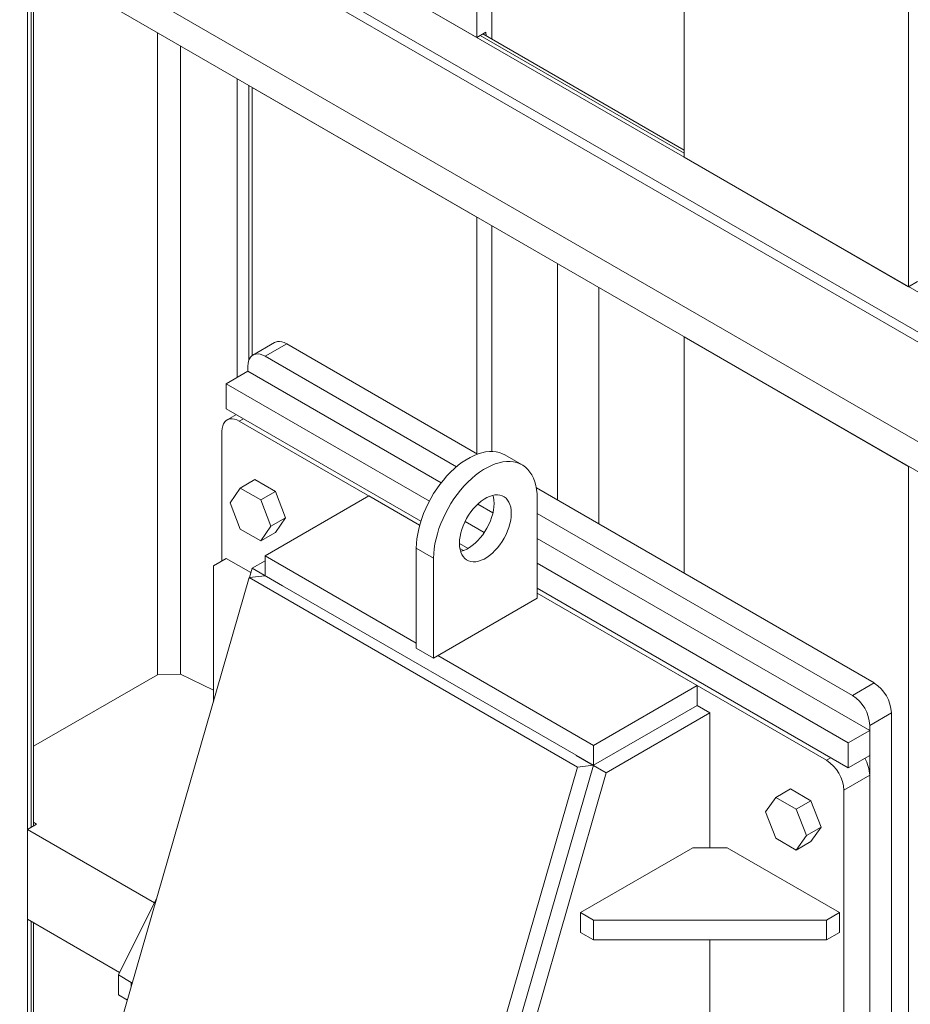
# Model space of a CAD drawing. Header units: millimetres. Extents: x 525 to 29324, y 175 to 20618.
# Tile 409 of 588: x 22263 to 22992, y 11086 to 11892. Entities that reach past the tile are written whole.
import ezdxf

# ---------------------------------------------------------------- set-up
doc = ezdxf.new("R2010")
doc.units = ezdxf.units.MM
doc.linetypes.add('SLD-Continua', pattern=[0])

msp = doc.modelspace()

# ---------------------------------------------------------------- linework, layer by layer
at = {"color": 7, "linetype": 'SLD-Continua', "lineweight": 18, "ltscale": 35}
for p, q in [((23053.92, 11636.65), (21313.13, 12641.34)), ((23053.92, 11636.65), (21313.13, 12641.34)), ((23053.92, 11636.65), (21313.13, 12641.34)), ((23053.92, 11636.65), (21313.13, 12641.34)), ((23053.92, 11636.65), (21313.13, 12641.34)), ((22636.73, 11877.43), (22636.73, 12637.25)), ((22636.73, 11877.43), (22636.73, 12637.25)), ((22636.73, 11877.43), (22636.73, 12637.25)), ((22636.73, 11877.43), (22636.73, 12637.25)), ((22636.73, 11877.43), (22636.73, 12637.25)), ((23053.92, 11603.99), (21313.13, 12608.68)), ((23053.92, 11603.99), (21313.13, 12608.68)), ((23053.92, 11603.99), (21313.13, 12608.68)), ((23046.85, 11599.91), (21313.13, 12600.52)), ((23046.85, 11599.91), (21313.13, 12600.52)), ((23046.85, 11599.91), (21313.13, 12600.52)), ((22806.44, 11779.49), (22806.44, 12539.3)), ((22806.44, 11779.49), (22806.44, 12539.3)), ((22806.44, 11779.49), (22806.44, 12539.3)), ((22806.44, 11779.49), (22806.44, 12539.3)), ((22806.44, 11779.49), (22806.44, 12539.3)), ((23046.85, 11518.24), (21313.13, 12518.85)), ((23046.85, 11518.24), (21313.13, 12518.85)), ((23046.85, 11518.24), (21313.13, 12518.85)), ((23053.92, 11489.66), (21313.13, 12494.35)), ((23053.92, 11489.66), (21313.13, 12494.35)), ((23053.92, 11489.66), (21313.13, 12494.35)), ((23053.92, 11489.66), (21313.13, 12494.35)), ((23053.92, 11489.66), (21313.13, 12494.35)), ((23053.92, 11489.66), (21313.13, 12494.35)), ((22990.29, 11673.38), (22990.29, 12433.2)), ((22990.29, 11673.38), (22990.29, 12433.2)), ((22990.29, 11673.38), (22990.29, 12433.2)), ((22990.29, 11673.38), (22990.29, 12433.2)), ((22990.29, 11673.38), (22990.29, 12433.2)), ((22649.11, 11875.87), (22649.11, 12213.28)), ((22649.11, 11875.87), (22649.11, 12213.28)), ((22649.11, 11875.87), (22649.11, 12213.28)), ((22649.11, 11875.87), (22649.11, 12213.28)), ((22649.11, 11875.87), (22649.11, 12213.28)), ((22636.73, 11877.43), (22452.88, 11983.54)), ((22636.73, 11877.43), (22452.88, 11983.54)), ((22636.73, 11877.43), (22452.88, 11983.54)), ((22636.73, 11877.43), (22452.88, 11983.54)), ((22636.73, 11877.43), (22452.88, 11983.54)), ((22269.04, 10806.62), (22269.04, 11942.65)), ((22269.04, 10806.62), (22269.04, 11942.65)), ((22269.04, 10806.62), (22269.04, 11942.65)), ((22269.04, 10806.62), (22269.04, 11942.65)), ((22269.04, 10806.62), (22269.04, 11942.65)), ((22269.04, 10806.62), (22269.04, 11942.65)), ((22271.82, 11230.92), (22271.82, 11941.04)), ((22271.82, 11230.92), (22271.82, 11941.04)), ((22271.82, 11230.92), (22271.82, 11941.04)), ((22271.82, 11230.92), (22271.82, 11941.04)), ((22271.82, 11230.92), (22271.82, 11941.04)), ((22271.82, 11230.92), (22271.82, 11941.04)), ((22273.87, 11232.11), (22273.87, 11939.86)), ((22273.87, 11232.11), (22273.87, 11939.86)), ((22273.87, 11232.11), (22273.87, 11939.86)), ((22273.87, 11232.11), (22273.87, 11939.86)), ((22273.87, 11232.11), (22273.87, 11939.86)), ((22273.87, 11232.11), (22273.87, 11939.86)), ((22375.3, 11355.94), (22375.3, 11881.32)), ((22375.3, 11355.94), (22375.3, 11881.32)), ((22375.3, 11355.94), (22375.3, 11881.32)), ((22375.3, 11355.94), (22375.3, 11881.32)), ((22375.3, 11355.94), (22375.3, 11881.32)), ((22375.3, 11355.94), (22375.3, 11881.32)), ((22636.73, 11877.43), (22644.09, 11881.68)), ((22636.73, 11877.43), (22644.09, 11881.68)), ((22636.73, 11877.43), (22644.09, 11881.68)), ((22636.73, 11877.43), (22644.09, 11881.68)), ((22636.73, 11877.43), (22644.09, 11881.68)), ((22806.44, 11782.7), (22639.52, 11879.04)), ((22806.44, 11782.7), (22639.52, 11879.04)), ((22806.44, 11782.7), (22639.52, 11879.04)), ((22806.44, 11782.7), (22639.52, 11879.04)), ((22806.44, 11782.7), (22639.52, 11879.04)), ((22806.44, 11785.07), (22641.57, 11880.22)), ((22806.44, 11785.07), (22641.57, 11880.22)), ((22806.44, 11785.07), (22641.57, 11880.22)), ((22806.44, 11785.07), (22641.57, 11880.22)), ((22806.44, 11785.07), (22641.57, 11880.22)), ((22644.09, 11881.68), (22644.3, 11878.64)), ((22644.09, 11881.68), (22644.3, 11878.64)), ((22644.09, 11881.68), (22644.3, 11878.64)), ((22644.09, 11881.68), (22644.3, 11878.64)), ((22644.09, 11881.68), (22644.3, 11878.64)), ((22394.27, 11356.38), (22394.27, 11870.37)), ((22394.27, 11356.38), (22394.27, 11870.37)), ((22394.27, 11356.38), (22394.27, 11870.37)), ((22394.27, 11356.38), (22394.27, 11870.37)), ((22394.27, 11356.38), (22394.27, 11870.37)), ((22394.27, 11356.38), (22394.27, 11870.37)), ((22440.61, 11599.18), (22440.61, 11843.63)), ((22440.61, 11599.18), (22440.61, 11843.63)), ((22440.61, 11599.18), (22440.61, 11843.63)), ((22440.61, 11599.18), (22440.61, 11843.63)), ((22440.61, 11599.18), (22440.61, 11843.63)), ((22440.61, 11599.18), (22440.61, 11843.63)), ((22450.1, 11613.12), (22450.1, 11838.15)), ((22450.1, 11613.12), (22450.1, 11838.15)), ((22450.1, 11613.12), (22450.1, 11838.15)), ((22450.1, 11613.12), (22450.1, 11838.15)), ((22450.1, 11613.12), (22450.1, 11838.15)), ((22450.1, 11613.12), (22450.1, 11838.15)), ((22636.73, 11730.44), (22452.88, 11836.54)), ((22452.88, 11617.07), (22452.88, 11836.54)), ((22636.73, 11730.44), (22452.88, 11836.54)), ((22452.88, 11617.07), (22452.88, 11836.54)), ((22636.73, 11730.44), (22452.88, 11836.54)), ((22452.88, 11617.07), (22452.88, 11836.54)), ((22636.73, 11730.44), (22452.88, 11836.54)), ((22452.88, 11617.07), (22452.88, 11836.54)), ((22636.73, 11730.44), (22452.88, 11836.54)), ((22452.88, 11617.07), (22452.88, 11836.54)), ((22636.73, 11730.44), (22452.88, 11836.54)), ((22452.88, 11617.07), (22452.88, 11836.54)), ((22990.29, 11673.38), (22806.44, 11779.49)), ((22990.29, 11673.38), (22806.44, 11779.49)), ((22990.29, 11673.38), (22806.44, 11779.49)), ((22990.29, 11673.38), (22806.44, 11779.49)), ((22990.29, 11673.38), (22806.44, 11779.49)), ((22636.73, 11536.89), (22636.73, 11730.44)), ((22636.73, 11536.89), (22636.73, 11730.44)), ((22636.73, 11536.89), (22636.73, 11730.44)), ((22636.73, 11536.89), (22636.73, 11730.44)), ((22636.73, 11536.89), (22636.73, 11730.44)), ((22636.73, 11536.89), (22636.73, 11730.44)), ((22649.11, 11538.63), (22649.11, 11723.3)), ((22649.11, 11538.63), (22649.11, 11723.3)), ((22649.11, 11538.63), (22649.11, 11723.3)), ((22649.11, 11538.63), (22649.11, 11723.3)), ((22649.11, 11538.63), (22649.11, 11723.3)), ((22649.11, 11538.63), (22649.11, 11723.3)), ((22702.85, 11498.74), (22702.85, 11692.28)), ((22702.85, 11498.74), (22702.85, 11692.28)), ((22702.85, 11498.74), (22702.85, 11692.28)), ((22702.85, 11498.74), (22702.85, 11692.28)), ((22702.85, 11498.74), (22702.85, 11692.28)), ((22702.85, 11498.74), (22702.85, 11692.28)), ((22990.29, 11673.38), (22997.64, 11677.63)), ((22990.29, 11673.38), (22997.64, 11677.63)), ((22990.29, 11673.38), (22997.64, 11677.63)), ((22990.29, 11673.38), (22997.64, 11677.63)), ((22990.29, 11673.38), (22997.64, 11677.63)), ((22736.79, 11479.15), (22736.79, 11672.69)), ((22736.79, 11479.15), (22736.79, 11672.69)), ((22736.79, 11479.15), (22736.79, 11672.69)), ((22736.79, 11479.15), (22736.79, 11672.69)), ((22736.79, 11479.15), (22736.79, 11672.69)), ((22736.79, 11479.15), (22736.79, 11672.69)), ((22471.17, 11627.67), (22453.49, 11617.46)), ((22471.17, 11627.67), (22453.49, 11617.46)), ((22471.17, 11627.67), (22453.49, 11617.46)), ((22471.17, 11627.67), (22453.49, 11617.46)), ((22471.17, 11627.67), (22453.49, 11617.46)), ((22471.17, 11627.67), (22453.49, 11617.46)), ((22463.49, 11616.47), (22481.17, 11626.68)), ((22463.49, 11616.47), (22481.17, 11626.68)), ((22463.49, 11616.47), (22481.17, 11626.68)), ((22463.49, 11616.47), (22481.17, 11626.68)), ((22463.49, 11616.47), (22481.17, 11626.68)), ((22463.49, 11616.47), (22481.17, 11626.68)), ((22637.4, 11536.51), (22481.17, 11626.68)), ((22637.4, 11536.51), (22481.17, 11626.68)), ((22637.4, 11536.51), (22481.17, 11626.68)), ((22637.4, 11536.51), (22481.17, 11626.68)), ((22637.4, 11536.51), (22481.17, 11626.68)), ((22637.4, 11536.51), (22481.17, 11626.68)), ((22990.29, 11526.39), (22806.44, 11632.49)), ((22806.44, 11438.95), (22806.44, 11632.49)), ((22990.29, 11526.39), (22806.44, 11632.49)), ((22806.44, 11438.95), (22806.44, 11632.49)), ((22990.29, 11526.39), (22806.44, 11632.49)), ((22806.44, 11438.95), (22806.44, 11632.49)), ((22990.29, 11526.39), (22806.44, 11632.49)), ((22806.44, 11438.95), (22806.44, 11632.49)), ((22990.29, 11526.39), (22806.44, 11632.49)), ((22806.44, 11438.95), (22806.44, 11632.49)), ((22990.29, 11526.39), (22806.44, 11632.49)), ((22806.44, 11438.95), (22806.44, 11632.49)), ((22620.1, 11526.09), (22463.49, 11616.47)), ((22620.1, 11526.09), (22463.49, 11616.47)), ((22620.1, 11526.09), (22463.49, 11616.47)), ((22620.1, 11526.09), (22463.49, 11616.47)), ((22620.1, 11526.09), (22463.49, 11616.47)), ((22620.1, 11526.09), (22463.49, 11616.47)), ((22449.35, 11604.22), (22431.67, 11594.02)), ((22449.35, 11604.22), (22431.67, 11594.02)), ((22449.35, 11604.22), (22431.67, 11594.02)), ((22449.35, 11604.22), (22431.67, 11594.02)), ((22449.35, 11604.22), (22431.67, 11594.02)), ((22449.35, 11604.22), (22431.67, 11594.02)), ((22449.35, 11608.3), (22449.35, 11604.22)), ((22449.35, 11608.3), (22449.35, 11604.22)), ((22449.35, 11608.3), (22449.35, 11604.22)), ((22449.35, 11608.3), (22449.35, 11604.22)), ((22449.35, 11608.3), (22449.35, 11604.22)), ((22449.35, 11608.3), (22449.35, 11604.22)), ((22449.35, 11604.22), (22607.55, 11512.92)), ((22449.35, 11604.22), (22607.55, 11512.92)), ((22449.35, 11604.22), (22607.55, 11512.92)), ((22449.35, 11604.22), (22607.55, 11512.92)), ((22449.35, 11604.22), (22607.55, 11512.92)), ((22449.35, 11604.22), (22607.55, 11512.92)), ((22431.67, 11594.02), (22597.92, 11498.06)), ((22431.67, 11594.02), (22431.67, 11573.6)), ((22431.67, 11594.02), (22597.92, 11498.06)), ((22431.67, 11594.02), (22431.67, 11573.6)), ((22431.67, 11594.02), (22597.92, 11498.06)), ((22431.67, 11594.02), (22431.67, 11573.6)), ((22431.67, 11594.02), (22597.92, 11498.06)), ((22431.67, 11594.02), (22431.67, 11573.6)), ((22431.67, 11594.02), (22597.92, 11498.06)), ((22431.67, 11594.02), (22431.67, 11573.6)), ((22431.67, 11594.02), (22597.92, 11498.06)), ((22431.67, 11594.02), (22431.67, 11573.6)), ((22431.67, 11573.6), (22590.98, 11481.66)), ((22431.67, 11573.6), (22590.98, 11481.66)), ((22431.67, 11573.6), (22590.98, 11481.66)), ((22431.67, 11573.6), (22590.98, 11481.66)), ((22431.67, 11573.6), (22590.98, 11481.66)), ((22431.67, 11573.6), (22590.98, 11481.66)), ((22439.96, 11568.82), (22432.28, 11564.39)), ((22442.28, 11563.4), (22445.81, 11565.44)), ((22589.94, 11478.17), (22442.28, 11563.4)), ((22428.14, 11555.23), (22428.14, 11449.07)), ((22673.79, 11527.67), (22659.65, 11535.83)), ((22990.29, 9578.7), (22990.29, 11526.39)), ((22990.29, 9578.7), (22990.29, 11526.39)), ((22990.29, 9578.7), (22990.29, 11526.39)), ((22990.29, 9578.7), (22990.29, 11526.39)), ((22990.29, 9578.7), (22990.29, 11526.39)), ((22990.29, 9578.7), (22990.29, 11526.39)), ((22455.12, 11515.56), (22443.1, 11508.62)), ((22471.86, 11505.9), (22455.12, 11515.56)), ((22443.1, 11508.62), (22434.73, 11496.71)), ((22459.84, 11498.96), (22443.1, 11508.62)), ((22471.86, 11505.9), (22459.84, 11498.96)), ((22480.23, 11484.33), (22471.86, 11505.9)), ((22962, 11349.17), (22685.51, 11508.74)), ((22962, 11349.17), (22685.51, 11508.74)), ((22962, 11349.17), (22685.51, 11508.74)), ((22962, 11349.17), (22685.51, 11508.74)), ((22962, 11349.17), (22685.51, 11508.74)), ((22962, 11349.17), (22685.51, 11508.74)), ((22434.73, 11496.71), (22443.1, 11475.14)), ((22468.21, 11477.39), (22459.84, 11498.96)), ((22548.34, 11502.18), (22463.49, 11453.21)), ((22589.94, 11478.17), (22548.34, 11502.18)), ((22686.23, 11500.19), (22686.23, 11418.52)), ((22637.62, 11495.56), (22649.95, 11488.44)), ((22637.62, 11495.56), (22649.95, 11488.44)), ((22637.62, 11495.56), (22649.95, 11488.44)), ((22637.62, 11495.56), (22649.95, 11488.44)), ((22637.62, 11495.56), (22649.95, 11488.44)), ((22637.62, 11495.56), (22649.95, 11488.44)), ((22480.23, 11484.33), (22468.21, 11477.39)), ((22471.86, 11472.42), (22480.23, 11484.33)), ((22627.12, 11481.21), (22642.78, 11472.18)), ((22627.12, 11481.21), (22642.78, 11472.18)), ((22627.12, 11481.21), (22642.78, 11472.18)), ((22627.12, 11481.21), (22642.78, 11472.18)), ((22627.12, 11481.21), (22642.78, 11472.18)), ((22627.12, 11481.21), (22642.78, 11472.18)), ((22944.32, 11338.96), (22686.23, 11487.92)), ((22944.32, 11338.96), (22686.23, 11487.92)), ((22944.32, 11338.96), (22686.23, 11487.92)), ((22944.32, 11338.96), (22686.23, 11487.92)), ((22944.32, 11338.96), (22686.23, 11487.92)), ((22944.32, 11338.96), (22686.23, 11487.92)), ((22443.1, 11475.14), (22459.84, 11465.48)), ((22459.84, 11465.48), (22468.21, 11477.39)), ((22471.86, 11472.42), (22459.84, 11465.48)), ((22686.23, 11467.51), (22958.47, 11310.39)), ((22686.23, 11467.51), (22958.47, 11310.39)), ((22686.23, 11467.51), (22958.47, 11310.39)), ((22686.23, 11467.51), (22958.47, 11310.39)), ((22686.23, 11467.51), (22958.47, 11310.39)), ((22686.23, 11467.51), (22958.47, 11310.39)), ((22587.23, 11459.38), (22601.38, 11451.21)), ((22587.23, 11377.71), (22587.23, 11459.38)), ((22622.59, 11463.41), (22629.63, 11459.35)), ((22622.59, 11463.41), (22629.63, 11459.35)), ((22622.59, 11463.41), (22629.63, 11459.35)), ((22622.59, 11463.41), (22629.63, 11459.35)), ((22622.59, 11463.41), (22629.63, 11459.35)), ((22622.59, 11463.41), (22629.63, 11459.35)), ((22625.73, 11457.52), (22622.96, 11459.12)), ((22625.73, 11457.52), (22622.96, 11459.12)), ((22421.06, 11444.99), (22431.67, 11451.11)), ((22431.67, 11451.11), (22451.86, 11439.45)), ((22452.88, 11443), (22463.49, 11449.12)), ((22463.49, 11453.21), (22587.23, 11381.79)), ((22463.49, 11453.21), (22463.49, 11436.88)), ((22601.38, 11369.55), (22601.38, 11451.21)), ((22421.06, 11334.8), (22421.06, 11444.99)), ((22450.69, 11435.4), (22452.88, 11443)), ((22477.63, 11428.72), (22452.88, 11443)), ((22686.23, 11447.1), (22940.79, 11300.18)), ((22686.23, 11447.1), (22940.79, 11300.18)), ((22686.23, 11447.1), (22940.79, 11300.18)), ((22686.23, 11447.1), (22940.79, 11300.18)), ((22686.23, 11447.1), (22940.79, 11300.18)), ((22686.23, 11447.1), (22940.79, 11300.18)), ((22450.36, 11435.36), (22253.58, 10753.03)), ((22450.36, 11435.36), (22463.49, 11436.88)), ((22719.06, 11280.28), (22450.36, 11435.36)), ((22463.49, 11436.88), (22732.19, 11281.8)), ((22732.19, 11281.8), (22463.49, 11436.88)), ((22686.23, 11426.68), (22940.79, 11279.77)), ((22686.23, 11426.68), (22940.79, 11279.77)), ((22686.23, 11426.68), (22940.79, 11279.77)), ((22686.23, 11426.68), (22940.79, 11279.77)), ((22686.23, 11426.68), (22940.79, 11279.77)), ((22686.23, 11426.68), (22940.79, 11279.77)), ((22686.23, 11418.52), (22601.38, 11369.55)), ((22923.11, 11285.89), (22686.23, 11422.6)), ((22817.04, 11347.1), (22686.23, 11422.6)), ((22587.23, 11377.71), (22601.38, 11369.55)), ((22604.91, 11371.59), (22732.19, 11298.13)), ((22273.87, 11297.4), (22375.3, 11355.94)), ((22273.87, 11297.4), (22375.3, 11355.94)), ((22273.87, 11297.4), (22375.3, 11355.94)), ((22273.87, 11297.4), (22375.3, 11355.94)), ((22273.87, 11297.4), (22375.3, 11355.94)), ((22273.87, 11297.4), (22375.3, 11355.94)), ((22394.27, 11356.38), (22375.3, 11355.94)), ((22394.27, 11356.38), (22375.3, 11355.94)), ((22394.27, 11356.38), (22375.3, 11355.94)), ((22394.27, 11356.38), (22375.3, 11355.94)), ((22394.27, 11356.38), (22375.3, 11355.94)), ((22394.27, 11356.38), (22375.3, 11355.94)), ((22394.27, 11356.38), (22421.06, 11343.21)), ((22394.27, 11356.38), (22421.06, 11343.21)), ((22394.27, 11356.38), (22421.06, 11343.21)), ((22394.27, 11356.38), (22421.06, 11343.21)), ((22394.27, 11356.38), (22421.06, 11343.21)), ((22394.27, 11356.38), (22421.06, 11343.21)), ((22732.19, 11298.13), (22817.04, 11347.1)), ((22817.04, 11347.1), (22817.04, 11330.77)), ((22944.32, 11338.96), (22962, 11349.17)), ((22944.32, 11338.96), (22962, 11349.17)), ((22944.32, 11338.96), (22962, 11349.17)), ((22944.32, 11338.96), (22962, 11349.17)), ((22944.32, 11338.96), (22962, 11349.17)), ((22944.32, 11338.96), (22962, 11349.17)), ((22421.06, 11333.78), (22421.06, 11334.8)), ((22421.32, 11334.65), (22421.06, 11334.8)), ((22732.19, 11281.8), (22817.04, 11330.77)), ((22817.04, 11330.77), (22827.65, 11324.65)), ((22742.8, 11275.68), (22827.65, 11324.65)), ((22827.65, 11324.65), (22827.65, 11214.41)), ((22958.47, 11314.47), (22976.14, 11324.67)), ((22958.47, 11314.47), (22976.14, 11324.67)), ((22958.47, 11314.47), (22976.14, 11324.67)), ((22958.47, 11314.47), (22976.14, 11324.67)), ((22958.47, 11314.47), (22976.14, 11324.67)), ((22958.47, 11314.47), (22976.14, 11324.67)), ((22976.14, 10071.13), (22976.14, 11324.67)), ((22976.14, 10071.13), (22976.14, 11324.67)), ((22976.14, 10071.13), (22976.14, 11324.67)), ((22976.14, 10071.13), (22976.14, 11324.67)), ((22976.14, 10071.13), (22976.14, 11324.67)), ((22976.14, 10071.13), (22976.14, 11324.67)), ((22958.47, 10060.92), (22958.47, 11314.47)), ((22958.47, 10060.92), (22958.47, 11314.47)), ((22958.47, 10060.92), (22958.47, 11314.47)), ((22958.47, 10060.92), (22958.47, 11314.47)), ((22958.47, 10060.92), (22958.47, 11314.47)), ((22958.47, 10060.92), (22958.47, 11314.47)), ((22958.47, 11310.39), (22940.79, 11300.18)), ((22958.47, 11310.39), (22940.79, 11300.18)), ((22958.47, 11310.39), (22940.79, 11300.18)), ((22958.47, 11310.39), (22940.79, 11300.18)), ((22958.47, 11310.39), (22940.79, 11300.18)), ((22958.47, 11310.39), (22940.79, 11300.18)), ((22958.47, 11289.97), (22958.47, 11310.39)), ((22958.47, 11289.97), (22958.47, 11310.39)), ((22958.47, 11289.97), (22958.47, 11310.39)), ((22958.47, 11289.97), (22958.47, 11310.39)), ((22958.47, 11289.97), (22958.47, 11310.39)), ((22958.47, 11289.97), (22958.47, 11310.39)), ((22732.19, 11298.13), (22732.19, 11281.8)), ((22940.79, 11300.18), (22940.79, 11279.77)), ((22940.79, 11300.18), (22940.79, 11279.77)), ((22940.79, 11300.18), (22940.79, 11279.77)), ((22940.79, 11300.18), (22940.79, 11279.77)), ((22940.79, 11300.18), (22940.79, 11279.77)), ((22940.79, 11300.18), (22940.79, 11279.77)), ((22718.05, 11289.96), (22742.8, 11275.68)), ((22923.11, 11285.89), (22926.65, 11287.93)), ((22940.79, 11279.77), (22958.47, 11289.97)), ((22940.79, 11279.77), (22958.47, 11289.97)), ((22940.79, 11279.77), (22958.47, 11289.97)), ((22940.79, 11279.77), (22958.47, 11289.97)), ((22940.79, 11279.77), (22958.47, 11289.97)), ((22940.79, 11279.77), (22958.47, 11289.97)), ((22522.28, 10597.95), (22719.06, 11280.28)), ((22535.42, 10599.47), (22732.19, 11281.8)), ((22719.06, 11280.28), (22732.19, 11281.8)), ((22645.32, 10937.68), (22742.8, 11275.68)), ((22937.25, 11261.39), (22958.47, 11273.64)), ((22958.47, 10101.76), (22958.47, 11273.64)), ((22881.51, 11255.6), (22873.14, 11243.69)), ((22893.53, 11262.54), (22881.51, 11255.6)), ((22898.25, 11245.94), (22881.51, 11255.6)), ((22910.27, 11252.88), (22893.53, 11262.54)), ((22937.25, 10089.51), (22937.25, 11261.39)), ((22910.27, 11252.88), (22898.25, 11245.94)), ((22918.63, 11231.31), (22910.27, 11252.88)), ((22873.14, 11243.69), (22881.51, 11222.12)), ((22906.61, 11224.37), (22898.25, 11245.94)), ((22269.04, 11229.31), (22276.39, 11233.56)), ((22269.04, 11229.31), (22276.39, 11233.56)), ((22269.04, 11229.31), (22276.39, 11233.56)), ((22269.04, 11229.31), (22276.39, 11233.56)), ((22269.04, 11229.31), (22276.39, 11233.56)), ((22269.04, 11229.31), (22276.39, 11233.56)), ((22276.39, 11233.56), (22273.87, 11235.27)), ((22276.39, 11233.56), (22273.87, 11235.27)), ((22276.39, 11233.56), (22273.87, 11235.27)), ((22276.39, 11233.56), (22273.87, 11235.27)), ((22276.39, 11233.56), (22273.87, 11235.27)), ((22276.39, 11233.56), (22273.87, 11235.27)), ((22918.63, 11231.31), (22906.61, 11224.37)), ((22910.27, 11219.4), (22918.63, 11231.31)), ((22269.04, 11229.31), (22372.93, 11169.35)), ((22269.04, 11155.82), (22269.04, 11229.31)), ((22269.04, 11229.31), (22372.93, 11169.35)), ((22269.04, 11155.82), (22269.04, 11229.31)), ((22269.04, 11229.31), (22372.93, 11169.35)), ((22269.04, 11155.82), (22269.04, 11229.31)), ((22269.04, 11229.31), (22372.93, 11169.35)), ((22269.04, 11155.82), (22269.04, 11229.31)), ((22269.04, 11229.31), (22372.93, 11169.35)), ((22269.04, 11155.82), (22269.04, 11229.31)), ((22269.04, 11229.31), (22372.93, 11169.35)), ((22269.04, 11155.82), (22269.04, 11229.31)), ((22898.25, 11212.46), (22906.61, 11224.37)), ((22813.51, 11214.41), (22721.58, 11161.35)), ((22841.79, 11214.41), (22813.51, 11214.41)), ((22933.72, 11161.35), (22841.79, 11214.41)), ((22881.51, 11222.12), (22898.25, 11212.46)), ((22910.27, 11219.4), (22898.25, 11212.46)), ((22343.28, 11110.25), (22374.61, 11172.71)), ((22721.58, 11161.35), (22732.19, 11155.23)), ((22721.58, 11145.02), (22721.58, 11161.35)), ((22923.11, 11155.23), (22933.72, 11161.35)), ((22933.72, 11145.02), (22933.72, 11161.35)), ((22269.04, 11155.82), (22344.34, 11112.36)), ((22269.04, 11155.82), (22344.34, 11112.36)), ((22269.04, 11155.82), (22344.34, 11112.36)), ((22269.04, 11155.82), (22344.34, 11112.36)), ((22269.04, 11155.82), (22344.34, 11112.36)), ((22269.04, 11155.82), (22344.34, 11112.36)), ((22271.82, 10816.27), (22271.82, 11154.21)), ((22271.82, 10816.27), (22271.82, 11154.21)), ((22271.82, 10816.27), (22271.82, 11154.21)), ((22271.82, 10816.27), (22271.82, 11154.21)), ((22271.82, 10816.27), (22271.82, 11154.21)), ((22271.82, 10816.27), (22271.82, 11154.21)), ((22273.87, 10823.38), (22273.87, 11153.03)), ((22273.87, 10823.38), (22273.87, 11153.03)), ((22273.87, 10823.38), (22273.87, 11153.03)), ((22273.87, 10823.38), (22273.87, 11153.03)), ((22273.87, 10823.38), (22273.87, 11153.03)), ((22273.87, 10823.38), (22273.87, 11153.03)), ((22732.19, 11138.9), (22732.19, 11155.23)), ((22732.19, 11155.23), (22923.11, 11155.23)), ((22923.11, 11138.9), (22923.11, 11155.23)), ((22721.58, 11145.02), (22732.19, 11138.9)), ((22923.11, 11138.9), (22933.72, 11145.02)), ((22732.19, 11138.9), (22923.11, 11138.9)), ((22827.65, 11138.9), (22827.65, 11034.75)), ((22343.28, 11093.91), (22343.28, 11110.25)), ((22353.89, 11104.12), (22343.28, 11110.25)), ((22355.02, 11104.78), (22353.89, 11104.12)), ((22353.89, 11100.85), (22353.89, 11104.12)), ((22350.66, 11089.65), (22343.28, 11093.91))]:
    msp.add_line(p, q, dxfattribs=at)
at = {"color": 7, "linetype": 'SLD-Continua', "lineweight": 18, "ltscale": 35, "flags": 128}
for points in [[(22481.17, 11626.68), (22479.16, 11627.67), (22477.18, 11628.31), (22475.29, 11628.59), (22473.52, 11628.5), (22471.91, 11628.03), (22471.17, 11627.67)], [(22481.17, 11626.68), (22479.16, 11627.67), (22477.18, 11628.31), (22475.29, 11628.59), (22473.52, 11628.5), (22471.91, 11628.03), (22471.17, 11627.67)], [(22481.17, 11626.68), (22479.16, 11627.67), (22477.18, 11628.31), (22475.29, 11628.59), (22473.52, 11628.5), (22471.91, 11628.03), (22471.17, 11627.67)], [(22481.17, 11626.68), (22479.16, 11627.67), (22477.18, 11628.31), (22475.29, 11628.59), (22473.52, 11628.5), (22471.91, 11628.03), (22471.17, 11627.67)], [(22481.17, 11626.68), (22479.16, 11627.67), (22477.18, 11628.31), (22475.29, 11628.59), (22473.52, 11628.5), (22471.91, 11628.03), (22471.17, 11627.67)], [(22481.17, 11626.68), (22479.16, 11627.67), (22477.18, 11628.31), (22475.29, 11628.59), (22473.52, 11628.5), (22471.91, 11628.03), (22471.17, 11627.67)], [(22463.49, 11616.47), (22461.48, 11617.47), (22459.51, 11618.11), (22457.62, 11618.39), (22455.84, 11618.29), (22454.23, 11617.83), (22452.8, 11617.01), (22451.59, 11615.84), (22450.63, 11614.35), (22449.92, 11612.57), (22449.49, 11610.54), (22449.35, 11608.3)], [(22463.49, 11616.47), (22461.48, 11617.47), (22459.51, 11618.11), (22457.62, 11618.39), (22455.84, 11618.29), (22454.23, 11617.83), (22452.8, 11617.01), (22451.59, 11615.84), (22450.63, 11614.35), (22449.92, 11612.57), (22449.49, 11610.54), (22449.35, 11608.3)], [(22463.49, 11616.47), (22461.48, 11617.47), (22459.51, 11618.11), (22457.62, 11618.39), (22455.84, 11618.29), (22454.23, 11617.83), (22452.8, 11617.01), (22451.59, 11615.84), (22450.63, 11614.35), (22449.92, 11612.57), (22449.49, 11610.54), (22449.35, 11608.3)], [(22463.49, 11616.47), (22461.48, 11617.47), (22459.51, 11618.11), (22457.62, 11618.39), (22455.84, 11618.29), (22454.23, 11617.83), (22452.8, 11617.01), (22451.59, 11615.84), (22450.63, 11614.35), (22449.92, 11612.57), (22449.49, 11610.54), (22449.35, 11608.3)], [(22463.49, 11616.47), (22461.48, 11617.47), (22459.51, 11618.11), (22457.62, 11618.39), (22455.84, 11618.29), (22454.23, 11617.83), (22452.8, 11617.01), (22451.59, 11615.84), (22450.63, 11614.35), (22449.92, 11612.57), (22449.49, 11610.54), (22449.35, 11608.3)], [(22463.49, 11616.47), (22461.48, 11617.47), (22459.51, 11618.11), (22457.62, 11618.39), (22455.84, 11618.29), (22454.23, 11617.83), (22452.8, 11617.01), (22451.59, 11615.84), (22450.63, 11614.35), (22449.92, 11612.57), (22449.49, 11610.54), (22449.35, 11608.3)], [(22442.28, 11563.4), (22440.26, 11564.39), (22438.29, 11565.04), (22436.4, 11565.31), (22434.63, 11565.22), (22433.02, 11564.75), (22431.59, 11563.93), (22430.38, 11562.76), (22429.41, 11561.28), (22428.71, 11559.5), (22428.28, 11557.47), (22428.14, 11555.23)], [(22587.23, 11459.38), (22587.36, 11463.2), (22587.73, 11467.14), (22588.35, 11471.18), (22589.21, 11475.3), (22590.31, 11479.47), (22591.64, 11483.66), (22593.19, 11487.85), (22594.96, 11492.02), (22596.93, 11496.15), (22599.09, 11500.2), (22601.43, 11504.15), (22603.94, 11507.99), (22606.6, 11511.68), (22609.39, 11515.21), (22612.31, 11518.56), (22615.32, 11521.7), (22618.42, 11524.62), (22621.58, 11527.3), (22624.8, 11529.73), (22628.04, 11531.89), (22631.29, 11533.76), (22634.53, 11535.35), (22637.74, 11536.63), (22640.9, 11537.6), (22644, 11538.25), (22647.02, 11538.59), (22649.93, 11538.61), (22652.72, 11538.3), (22655.38, 11537.67), (22657.89, 11536.73), (22659.65, 11535.83)], [(22601.38, 11451.21), (22601.5, 11455.04), (22601.87, 11458.98), (22602.49, 11463.02), (22603.35, 11467.14), (22604.45, 11471.31), (22605.78, 11475.5), (22607.33, 11479.69), (22609.1, 11483.86), (22611.07, 11487.98), (22613.23, 11492.03), (22615.58, 11495.99), (22618.08, 11499.82), (22620.74, 11503.52), (22623.53, 11507.05), (22626.45, 11510.39), (22629.46, 11513.54), (22632.56, 11516.46), (22635.73, 11519.14), (22638.94, 11521.57), (22642.18, 11523.72), (22645.43, 11525.6), (22648.67, 11527.18), (22651.88, 11528.46), (22655.04, 11529.44), (22658.14, 11530.09), (22661.16, 11530.43), (22664.07, 11530.44), (22666.86, 11530.14), (22669.52, 11529.51), (22672.03, 11528.57), (22674.37, 11527.32), (22676.53, 11525.77), (22678.5, 11523.92), (22680.27, 11521.79), (22681.82, 11519.39), (22683.15, 11516.73), (22684.25, 11513.83), (22685.11, 11510.71), (22685.73, 11507.38), (22686.1, 11503.86), (22686.23, 11500.19)], [(22622.59, 11463.46), (22622.71, 11466.18), (22623.09, 11469.01), (22623.7, 11471.92), (22624.55, 11474.88), (22625.63, 11477.84), (22626.92, 11480.78), (22628.4, 11483.66), (22630.07, 11486.45), (22631.9, 11489.11), (22633.87, 11491.61), (22635.95, 11493.93), (22638.13, 11496.03), (22640.37, 11497.9), (22642.65, 11499.5), (22644.95, 11500.83), (22647.23, 11501.86), (22649.48, 11502.58), (22651.65, 11502.99), (22653.74, 11503.08), (22655.71, 11502.85), (22657.54, 11502.3), (22659.2, 11501.44), (22660.69, 11500.27), (22661.98, 11498.82), (22663.06, 11497.1), (22663.91, 11495.12), (22664.52, 11492.92), (22664.89, 11490.52), (22665.02, 11487.94), (22664.89, 11485.22), (22664.52, 11482.39), (22663.91, 11479.48), (22663.06, 11476.52), (22661.98, 11473.56), (22660.69, 11470.62), (22659.2, 11467.74), (22657.54, 11464.95), (22655.71, 11462.29), (22653.74, 11459.79), (22651.65, 11457.47), (22649.48, 11455.37), (22647.23, 11453.5), (22644.95, 11451.9), (22642.65, 11450.57), (22640.37, 11449.54), (22638.13, 11448.82), (22635.95, 11448.41), (22633.87, 11448.32), (22631.9, 11448.55), (22630.07, 11449.1), (22628.4, 11449.96), (22626.92, 11451.13), (22625.63, 11452.58), (22624.55, 11454.3), (22623.7, 11456.27), (22623.09, 11458.48), (22622.71, 11460.88), (22622.59, 11463.46)], [(22649.96, 11502.7), (22650.38, 11501.09), (22650.75, 11498.68), (22650.87, 11496.1), (22650.75, 11493.38), (22650.38, 11490.55), (22649.76, 11487.64), (22648.91, 11484.69), (22647.84, 11481.72), (22646.55, 11478.78), (22645.06, 11475.9), (22643.39, 11473.12), (22641.57, 11470.45), (22639.6, 11467.95), (22637.51, 11465.63), (22635.34, 11463.53), (22633.09, 11461.67), (22630.81, 11460.06), (22628.51, 11458.74), (22626.23, 11457.7), (22623.99, 11456.98), (22623.51, 11456.86)]]:
    msp.add_lwpolyline(points, dxfattribs=at)
at = {"color": 7, "linetype": 'SLD-Continua', "lineweight": 18, "ltscale": 1225}
for centre, radius, start, end in [((22945.56, 11323.34), 30.61, 2.4837, 57.5163), ((22945.56, 11323.34), 30.61, 2.4837, 57.5163), ((22945.56, 11323.34), 30.61, 2.4837, 57.5163), ((22945.56, 11323.34), 30.61, 2.4837, 57.5163), ((22945.56, 11323.34), 30.61, 2.4837, 57.5163), ((22945.56, 11323.34), 30.61, 2.4837, 57.5163), ((22927.88, 11313.14), 30.61, 2.4837, 57.5163), ((22927.88, 11313.14), 30.61, 2.4837, 57.5163), ((22927.88, 11313.14), 30.61, 2.4837, 57.5163), ((22927.88, 11313.14), 30.61, 2.4837, 57.5163), ((22927.88, 11313.14), 30.61, 2.4837, 57.5163), ((22927.88, 11313.14), 30.61, 2.4837, 57.5163), ((22929.48, 11272.61), 29.01, 2.0323, 31.0701), ((22906.67, 11260.07), 30.61, 2.4837, 57.5163)]:
    msp.add_arc(centre, radius, start, end, dxfattribs=at)

doc.saveas('drawing.dxf')
